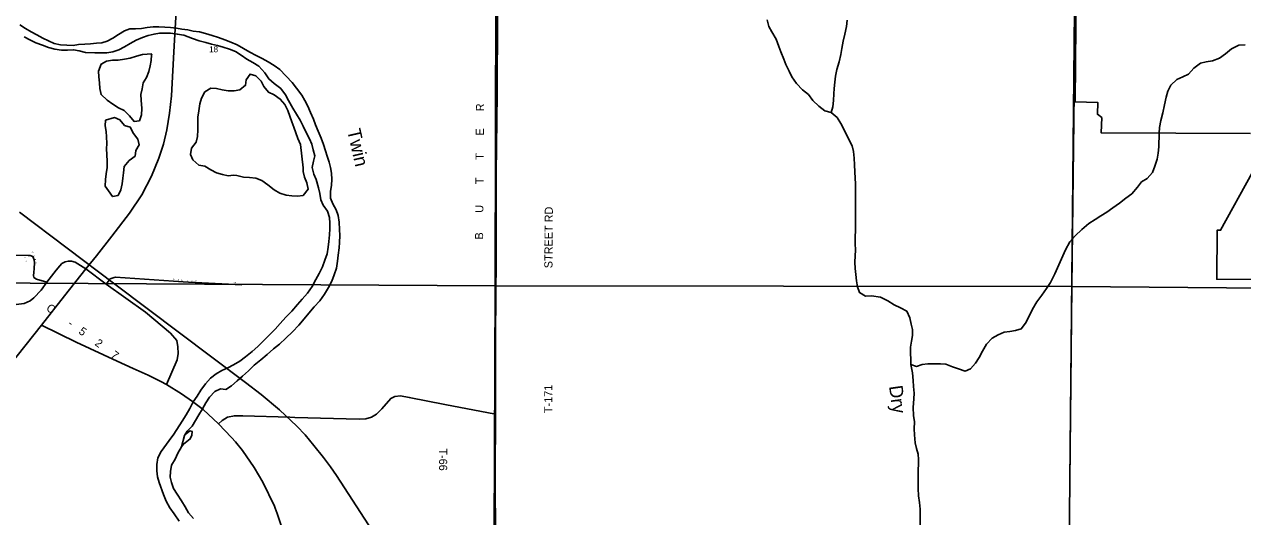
# Model space of a CAD drawing. Extents: x 1312308 to 1684953, y 460642 to 865172.
# Drawn here: x 1443975 to 1455224, y 590942 to 595486 of the extents above; entities that cross this region are included whole.
import ezdxf

# ---------------------------------------------------------------- set-up
doc = ezdxf.new("R2010")
doc.units = 0
for name, color, linetype in [('GM_X_Corporation', 7, 'Continuous'), ('GM_X_County_Road', 7, 'Continuous'), ('GM_X_County_Road_Text', 7, 'Continuous'), ('GM_X_Major_River', 7, 'Continuous'), ('GM_X_Major_River_Text', 7, 'Continuous'), ('GM_X_Minor_Lake', 7, 'Continuous'), ('GM_X_Minor_River', 7, 'Continuous'), ('GM_X_Minor_River_Text', 7, 'Continuous'), ('GM_X_Rail_Line', 7, 'Continuous'), ('GM_X_Section', 7, 'Continuous'), ('GM_X_Section_Text', 7, 'Continuous'), ('GM_X_State_Route', 7, 'Continuous'), ('GM_X_Township', 7, 'Continuous'), ('GM_X_Township_Road', 7, 'Continuous'), ('GM_X_Township_Road_Text', 7, 'Continuous'), ('GM_X_Township_Subdivision', 7, 'Continuous'), ('GM_X_Township_Subdivision_Text', 7, 'Continuous')]:
    doc.layers.add(name, color=color, linetype=linetype)

msp = doc.modelspace()

# ---------------------------------------------------------------- linework, layer by layer
at = {"layer": 'GM_X_Corporation'}
for points in [[(1455297, 594479), (1453918, 594484), (1453923, 594626), (1453883, 594656), (1453887, 594764), (1453677, 594770), (1453685, 595833), (1456341, 595811)], [(1456948, 593122), (1454984, 593134), (1454987, 593586), (1455020, 593586), (1455313, 594117)]]:
    msp.add_lwpolyline(points, dxfattribs=at)
at = {"layer": 'GM_X_County_Road'}
for points in [[(1453620, 588347), (1453620, 590343), (1453698, 598415)], [(1445288, 592163), (1445386, 592389), (1445396, 592449), (1445393, 592511), (1445382, 592567), (1445325, 592635), (1445093, 592831), (1444731, 593089), (1444544, 593229), (1444443, 593290), (1444410, 593299), (1444380, 593299), (1444351, 593293), (1444321, 593278), (1444302, 593257), (1444270, 593218), (1444183, 593108), (1444129, 593032), (1444063, 592962), (1444028, 592935), (1443974, 592909), (1443900, 592900), (1443509, 592902), (1443336, 592906)]]:
    msp.add_lwpolyline(points, dxfattribs=at)
at = {"layer": 'GM_X_Major_River'}
msp.add_line((1445454, 591692), (1445426, 591585), dxfattribs=at)
for points in [[(1445939, 592195), (1445990, 592240), (1446045, 592287), (1446098, 592339), (1446157, 592388), (1446216, 592439), (1446276, 592492), (1446331, 592535), (1446388, 592590), (1446451, 592647), (1446510, 592708), (1446560, 592767), (1446603, 592819), (1446652, 592878), (1446703, 592933), (1446746, 592997), (1446782, 593056), (1446815, 593116), (1446836, 593173), (1446857, 593237), (1446865, 593301), (1446872, 593357), (1446881, 593423), (1446884, 593473), (1446887, 593537), (1446886, 593594), (1446881, 593660), (1446873, 593722), (1446853, 593773), (1446822, 593829), (1446803, 593882), (1446801, 593942), (1446812, 594002), (1446815, 594054), (1446810, 594112), (1446803, 594165), (1446790, 594215), (1446771, 594269), (1446754, 594320), (1446737, 594376), (1446714, 594437), (1446689, 594499), (1446662, 594560), (1446645, 594611), (1446616, 594673), (1446591, 594730), (1446566, 594782), (1446537, 594833), (1446488, 594898), (1446447, 594951), (1446333, 595069), (1446281, 595106), (1446226, 595139), (1446172, 595170), (1446114, 595198), (1446057, 595231), (1445997, 595264), (1445940, 595297), (1445882, 595322), (1445826, 595343), (1445767, 595364), (1445709, 595383), (1445647, 595401), (1445593, 595416), (1445535, 595425), (1445483, 595436), (1445429, 595443), (1445379, 595450), (1445323, 595457), (1445271, 595461), (1445217, 595464), (1445165, 595463), (1445109, 595456), (1445056, 595449), (1445002, 595446), (1444950, 595445), (1444900, 595428), (1444845, 595393), (1444792, 595360), (1444741, 595331), (1444691, 595316), (1444641, 595312), (1444586, 595307), (1444534, 595302), (1444476, 595299), (1444426, 595292), (1444367, 595293), (1444309, 595298), (1444249, 595310), (1444198, 595333), (1444146, 595360), (1444089, 595391), (1444037, 595418), (1443985, 595449), (1443934, 595482)], [(1443974, 595371), (1444025, 595342), (1444081, 595317), (1444143, 595293), (1444199, 595274), (1444257, 595257), (1444318, 595248), (1444373, 595247), (1444429, 595252), (1444481, 595243), (1444539, 595228), (1444625, 595223), (1444679, 595222), (1444737, 595224), (1444791, 595232), (1444846, 595251), (1444899, 595280), (1444953, 595311), (1445006, 595340), (1445065, 595365), (1445117, 595384), (1445172, 595397), (1445222, 595404)], [(1445222, 595404), (1445274, 595405), (1445324, 595404), (1445386, 595397), (1445446, 595386), (1445528, 595357), (1445590, 595335), (1445652, 595320), (1445703, 595305), (1445757, 595290), (1445811, 595277), (1445869, 595258), (1445925, 595235), (1445978, 595202), (1446030, 595165), (1446083, 595134), (1446141, 595101), (1446196, 595040), (1446231, 594983), (1446282, 594940), (1446343, 594895), (1446386, 594836), (1446415, 594783), (1446454, 594714), (1446487, 594658), (1446520, 594603), (1446549, 594548), (1446576, 594487), (1446607, 594431), (1446628, 594380), (1446643, 594328), (1446656, 594273), (1446645, 594222), (1446632, 594164), (1446649, 594103), (1446670, 594053), (1446691, 593978), (1446702, 593924), (1446713, 593867), (1446734, 593817), (1446775, 593762), (1446792, 593704), (1446795, 593651), (1446794, 593599), (1446791, 593543), (1446786, 593483), (1446781, 593429), (1446770, 593369), (1446750, 593311), (1446727, 593248), (1446696, 593186), (1446665, 593132), (1446633, 593065), (1446590, 593005), (1446539, 592950), (1446496, 592899), (1446445, 592840), (1446389, 592784), (1446336, 592725), (1446291, 592674), (1446238, 592621), (1446183, 592564), (1446130, 592512), (1446079, 592467), (1446017, 592418), (1445963, 592377), (1445906, 592342), (1445853, 592315), (1445798, 592290), (1445746, 592261), (1445693, 592220), (1445648, 592168), (1445604, 592109), (1445569, 592053), (1445534, 592002), (1445503, 591940), (1445470, 591881), (1445433, 591823), (1445354, 591704), (1445311, 591645), (1445237, 591542), (1445206, 591484), (1445198, 591422), (1445199, 591366), (1445204, 591310), (1445219, 591256), (1445261, 591147), (1445284, 591084), (1445319, 591023), (1445358, 590968), (1445405, 590899)], [(1445454, 591692), (1445479, 591731), (1445524, 591777), (1445586, 591881), (1445619, 591938), (1445652, 591994), (1445683, 592045), (1445735, 592096), (1445785, 592122), (1445835, 592115), (1445886, 592148), (1445939, 592195)], [(1445426, 591585), (1445443, 591610), (1445475, 591636), (1445506, 591659), (1445522, 591695), (1445525, 591727), (1445503, 591734), (1445483, 591720), (1445468, 591706), (1445454, 591692)], [(1445538, 590925), (1445489, 590978), (1445460, 591033), (1445425, 591089), (1445386, 591148), (1445351, 591201), (1445332, 591256), (1445320, 591306), (1445323, 591358), (1445335, 591416), (1445368, 591474), (1445393, 591529), (1445426, 591585)]]:
    msp.add_lwpolyline(points, dxfattribs=at)
at = {"layer": 'GM_X_Minor_Lake'}
for points in [[(1445152, 595215), (1445066, 595209), (1445009, 595192), (1444951, 595175), (1444899, 595165), (1444842, 595156), (1444788, 595155), (1444734, 595148), (1444683, 595119), (1444660, 595053), (1444663, 595003), (1444668, 594947), (1444673, 594893), (1444684, 594838), (1444739, 594787), (1444792, 594750), (1444844, 594717)], [(1444844, 594717), (1444896, 594692), (1444947, 594641), (1444988, 594590), (1445038, 594597), (1445057, 594651), (1445060, 594709), (1445052, 594786), (1445049, 594838), (1445062, 594892), (1445073, 594946), (1445102, 594997), (1445125, 595051), (1445138, 595103), (1445145, 595153), (1445150, 595205), (1445152, 595215)], [(1446550, 594163), (1446526, 594378), (1446501, 594433), (1446480, 594485), (1446463, 594536), (1446444, 594586), (1446427, 594639), (1446408, 594691), (1446381, 594746), (1446337, 594797), (1446282, 594836), (1446228, 594861), (1446187, 594912), (1446162, 594962), (1446111, 595011), (1446059, 595028), (1446022, 594975), (1446017, 594925), (1445964, 594882), (1445912, 594872), (1445856, 594873), (1445802, 594882), (1445748, 594895), (1445698, 594896), (1445641, 594863), (1445610, 594806), (1445595, 594752), (1445585, 594688), (1445578, 594630), (1445577, 594572), (1445578, 594512), (1445575, 594451), (1445562, 594400), (1445519, 594342), (1445510, 594286), (1445529, 594236), (1445586, 594187), (1445640, 594176), (1445697, 594142), (1445749, 594117), (1445803, 594100), (1445857, 594089), (1445907, 594093), (1445937, 594092)], [(1444720, 593994), (1444751, 593949), (1444790, 593896), (1444840, 593907), (1444866, 593959), (1444877, 594015), (1444884, 594065), (1444889, 594117), (1444898, 594173), (1444943, 594230), (1444998, 594271), (1445003, 594321), (1445036, 594375), (1445023, 594427), (1444984, 594478), (1444953, 594537), (1444901, 594554), (1444858, 594605), (1444806, 594626), (1444723, 594603)], [(1444723, 594603), (1444722, 594551), (1444731, 594497), (1444734, 594447), (1444735, 594388), (1444734, 594336), (1444737, 594284), (1444740, 594220), (1444739, 594164), (1444730, 594106), (1444725, 594054), (1444720, 593994)], [(1445937, 594092), (1445999, 594077), (1446055, 594074), (1446111, 594065), (1446167, 594046), (1446222, 594005), (1446281, 593959), (1446335, 593928), (1446391, 593911), (1446445, 593904), (1446497, 593901), (1446549, 593906), (1446594, 593964), (1446583, 594024), (1446562, 594077), (1446549, 594127), (1446550, 594163)]]:
    msp.add_lwpolyline(points, dxfattribs=at)
at = {"layer": 'GM_X_Minor_River'}
for points in [[(1450834, 595529), (1450848, 595467), (1450875, 595416), (1450917, 595350), (1450940, 595283), (1450961, 595232), (1450988, 595165), (1451007, 595115), (1451037, 595053), (1451061, 595002), (1451103, 594939), (1451159, 594881), (1451214, 594839), (1451254, 594785), (1451310, 594731), (1451365, 594689), (1451423, 594673), (1451479, 594627), (1451515, 594572), (1451540, 594519), (1451592, 594417), (1451618, 594364), (1451631, 594314), (1451637, 594251), (1451641, 594191), (1451644, 594125), (1451646, 594068), (1451649, 594014), (1451650, 593944), (1451650, 593888), (1451648, 593828), (1451648, 593762), (1451648, 593705), (1451650, 593641), (1451648, 593579), (1451646, 593529), (1451646, 593461), (1451648, 593405), (1451644, 593290), (1451646, 593232), (1451652, 593178), (1451658, 593118), (1451668, 593063), (1451685, 593010), (1451740, 592978), (1451798, 592979), (1451880, 592968), (1451949, 592935), (1452007, 592897), (1452065, 592871), (1452122, 592839), (1452150, 592776), (1452164, 592720), (1452176, 592669), (1452174, 592613), (1452166, 592561), (1452158, 592505), (1452158, 592447), (1452159, 592397), (1452161, 592345), (1452176, 592270), (1452180, 592200), (1452186, 592143), (1452190, 592083), (1452188, 592029), (1452183, 591949), (1452185, 591875), (1452193, 591816), (1452191, 591754), (1452193, 591696), (1452200, 591624), (1452213, 591571), (1452227, 591520), (1452231, 591470), (1452227, 591332), (1452227, 591274)], [(1451423, 594673), (1451440, 594726), (1451445, 594784), (1451448, 594845), (1451451, 594895), (1451459, 594953), (1451464, 595007), (1451477, 595069), (1451498, 595140), (1451514, 595208), (1451523, 595264), (1451536, 595332), (1451551, 595396), (1451565, 595466), (1451572, 595524)], [(1452161, 592345), (1452213, 592328), (1452265, 592347), (1452316, 592354), (1452370, 592353), (1452434, 592354), (1452484, 592351), (1452544, 592324), (1452599, 592305), (1452661, 592286), (1452712, 592307), (1452757, 592358), (1452790, 592412), (1452821, 592470), (1452860, 592533), (1452912, 592590), (1452966, 592621), (1453023, 592644), (1453075, 592651), (1453126, 592659), (1453180, 592676), (1453219, 592727), (1453250, 592787), (1453284, 592856), (1453323, 592924), (1453371, 592987), (1453414, 593048), (1453451, 593102), (1453491, 593183), (1453514, 593239), (1453539, 593293), (1453564, 593350), (1453587, 593404), (1453629, 593478), (1453678, 593535), (1453739, 593594), (1453804, 593647), (1453861, 593684), (1453914, 593719), (1453969, 593752), (1454024, 593793), (1454087, 593836), (1454146, 593881), (1454201, 593922), (1454254, 593982), (1454291, 594033), (1454342, 594064), (1454391, 594119), (1454414, 594177), (1454433, 594243), (1454444, 594297), (1454451, 594355), (1454454, 594483), (1454457, 594533), (1454468, 594599), (1454486, 594669), (1454503, 594745), (1454516, 594813), (1454533, 594871), (1454561, 594924), (1454616, 594978), (1454670, 595001), (1454725, 595026), (1454774, 595081), (1454833, 595128), (1454886, 595139), (1454946, 595150), (1455009, 595175), (1455065, 595214), (1455120, 595259), (1455187, 595294), (1455248, 595297)], [(1452227, 591274), (1452228, 591203), (1452232, 591133), (1452240, 591071), (1452246, 591012), (1452247, 590942), (1452247, 590864)]]:
    msp.add_lwpolyline(points, dxfattribs=at)
at = {"layer": 'GM_X_Rail_Line'}
msp.add_lwpolyline([(1451412, 584166), (1451287, 584439), (1451236, 584544), (1451195, 584618), (1451152, 584691), (1451101, 584774), (1451048, 584860), (1450982, 584959), (1450841, 585181), (1450461, 585765), (1448380, 588975), (1447488, 590350), (1446857, 591322), (1446801, 591402), (1446737, 591489), (1446649, 591599), (1446568, 591696), (1446490, 591778), (1446330, 591929), (1446161, 592070), (1446016, 592180), (1445706, 592414), (1444811, 593089), (1443929, 593752)], dxfattribs=at)
at = {"layer": 'GM_X_Section'}
for points in [[(1442986, 598575), (1448335, 598514), (1448323, 593072), (1442950, 593104), (1442980, 598336)], [(1448335, 598514), (1453711, 598436), (1453648, 593065), (1448323, 593072)], [(1453711, 598436), (1459069, 598373), (1459001, 593019), (1453648, 593065)], [(1442950, 593104), (1448323, 593072), (1448301, 587717), (1442891, 587756), (1442946, 592988)], [(1448323, 593072), (1453648, 593065), (1453592, 587675), (1448301, 587717)], [(1453648, 593065), (1459001, 593019), (1458982, 587610), (1453748, 587673), (1453592, 587675)]]:
    msp.add_lwpolyline(points, close=True, dxfattribs=at)
at = {"layer": 'GM_X_State_Route'}
for points in [[(1444641, 593351), (1444784, 593530), (1444947, 593742), (1445059, 593912), (1445150, 594084), (1445218, 594251), (1445259, 594379), (1445291, 594514), (1445316, 594666), (1445332, 594827), (1445343, 595002), (1445359, 595289), (1445378, 595604), (1445388, 595778), (1445395, 595896), (1445396, 595907)], [(1444544, 593229), (1444641, 593351)], [(1444133, 592708), (1444346, 592981), (1444544, 593229)], [(1440214, 584396), (1440219, 586507), (1440229, 586734), (1440241, 586863), (1440272, 587087), (1440319, 587319), (1440377, 587541), (1440447, 587746), (1440514, 587919), (1440630, 588166), (1440755, 588392), (1440916, 588645), (1441165, 588964), (1441629, 589548), (1442054, 590083), (1442286, 590378), (1442554, 590717), (1442784, 591006), (1442936, 591195), (1443204, 591539), (1443592, 592023), (1443838, 592337), (1444133, 592708)], [(1445236, 592189), (1445118, 592248), (1444980, 592311), (1444832, 592378), (1444454, 592552), (1444133, 592708)], [(1446291, 591020), (1446284, 591039), (1446178, 591260), (1446097, 591396), (1445988, 591553), (1445925, 591632), (1445888, 591673), (1445769, 591799), (1445625, 591930), (1445526, 592006), (1445426, 592075), (1445288, 592163), (1445236, 592189)], [(1446345, 590861), (1446310, 590971), (1446291, 591020)]]:
    msp.add_lwpolyline(points, dxfattribs=at)
at = {"layer": 'GM_X_Township'}
for points in [[(1458988, 584007), (1454534, 584099), (1454383, 584102), (1453707, 584116), (1453753, 587674), (1453693, 587682), (1453650, 587700), (1453625, 587733), (1453619, 587755), (1453619, 587790), (1453620, 588056), (1453620, 590343), (1453698, 598415), (1453761, 603814), (1453804, 608987), (1453828, 609169), (1453947, 609168), (1459184, 609129)], [(1453804, 608987), (1453761, 603814), (1453698, 598415), (1453620, 590343), (1453620, 588056), (1453619, 587790), (1453619, 587755), (1453625, 587733), (1453650, 587700), (1453693, 587682), (1453753, 587674), (1453707, 584116), (1452022, 584152), (1450736, 584179), (1450715, 584179), (1442866, 584339), (1440214, 584396), (1437664, 584451), (1433762, 584535), (1429424, 584629), (1427118, 584678), (1422329, 584782)]]:
    msp.add_lwpolyline(points, dxfattribs=at)
at = {"layer": 'GM_X_Township_Road'}
for points in [[(1448325, 591888), (1448325, 592622), (1448331, 593321), (1448331, 594112), (1448339, 594845), (1448343, 595562), (1448343, 595747), (1448343, 595762)], [(1446427, 591859), (1446471, 591857), (1447067, 591843), (1447128, 591846), (1447179, 591860), (1447226, 591889), (1447277, 591938), (1447358, 592032), (1447397, 592051), (1447448, 592056), (1447528, 592043), (1447858, 591976), (1448325, 591888), (1448321, 591323), (1448324, 590726)], [(1445769, 591799), (1445802, 591831), (1445850, 591860), (1445915, 591873), (1445991, 591872), (1446427, 591859)]]:
    msp.add_lwpolyline(points, dxfattribs=at)
at = {"layer": 'GM_X_Township_Subdivision'}
for points in [[(1442959, 593347), (1443507, 593355), (1444011, 593354), (1444030, 593353), (1444052, 593343)], [(1444183, 593108), (1444086, 593134), (1444063, 593151), (1444060, 593169), (1444062, 593196), (1444067, 593233), (1444069, 593285), (1444064, 593313), (1444052, 593343)], [(1444731, 593089), (1444768, 593138), (1444804, 593149)], [(1444804, 593149), (1444815, 593153), (1445442, 593109)], [(1445442, 593109), (1445491, 593106), (1445983, 593082)]]:
    msp.add_lwpolyline(points, dxfattribs=at)

# ---------------------------------------------------------------- texts
at = {"layer": 'GM_X_County_Road_Text'}
for s, rotation, p in [('C', 324.3741, (1444170, 592853)), ('-', 324.3026, (1444370, 592709)), ('5', 324.0773, (1444470, 592638)), ('2', 323.4684, (1444619, 592530)), ('7', 322.1257, (1444766, 592421))]:
    msp.add_text(s, height=75, rotation=rotation, dxfattribs=at).set_placement(p)
at = {"layer": 'GM_X_Major_River_Text'}
msp.add_text('Twin', height=125, rotation=282.9419, dxfattribs=at).set_placement((1446954, 594508))
at = {"layer": 'GM_X_Minor_River_Text'}
msp.add_text('Dry', height=125, rotation=277.8249, dxfattribs=at).set_placement((1451958, 592146))
at = {"layer": 'GM_X_Section_Text'}
msp.add_text('18', height=55.3, rotation=0, dxfattribs=at).set_placement((1445681, 595229))
at = {"layer": 'GM_X_Township_Road_Text'}
for s, rotation, p in [('R', 88.7998, (1448219, 594683)), ('E', 89.5971, (1448218, 594460)), ('T', 89.6275, (1448216, 594235)), ('T', 89.625, (1448215, 594011)), ('U', 89.6258, (1448213, 593747)), ('STREET RD', 89.6124, (1448851, 593235)), ('B', 89.6253, (1448211, 593500)), ('T-171', 90, (1448850, 591898)), ('T-66', 270, (1447804, 591572))]:
    msp.add_text(s, height=75, rotation=rotation, dxfattribs=at).set_placement(p)
at = {"layer": 'GM_X_Township_Subdivision_Text'}
for s, rotation, p in [('R', 294.3163, (1444043, 593385)), ('S', 286.3132, (1443976, 593338)), ('T', 276.0219, (1443985, 593306)), ('E', 293.3134, (1444060, 593349)), ('E', 279.9273, (1444073, 593320)), ('S', 271.4618, (1444079, 593287)), ('G', 354.8353, (1445347, 593126)), ('E', 354.8291, (1445391, 593122)), ('H', 354.8244, (1445426, 593119)), ('R', 356.2065, (1445471, 593115)), ('O', 357.741, (1445512, 593112)), ('N', 357.7917, (1445556, 593111)), ('DR', 356.8219, (1445905, 593095))]:
    msp.add_text(s, height=12.5, rotation=rotation, dxfattribs=at).set_placement(p)

doc.saveas('drawing.dxf')
